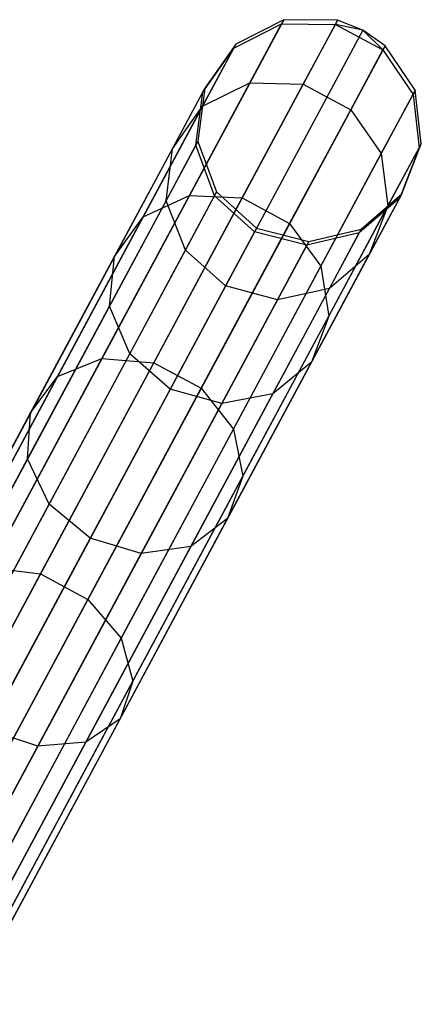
# Model space of a CAD drawing. Extents: x -189 to 189, y -189 to 189.
# Tile 338 of 338: x 86.56 to 90.13, y 158.18 to 166.93. Entities that reach past the tile are written whole.
import ezdxf

# ---------------------------------------------------------------- set-up
doc = ezdxf.new("R2010")
doc.units = 0
doc.header["$LTSCALE"] = 25.4
doc.layers.get('0').update_dxf_attribs({"linetype": 'CONTINUOUS'})

# ---------------------------------------------------------------- blocks, each defined once
blk = doc.blocks.new('NL2500012474_STL')
at = {"color": 0}
for p, q in [((280.2193, 166.9852, 156.0527), (276.5803, 160.2085, 46.0527)), ((280.2193, 166.9852, 156.0527), (276.5803, 160.2085, 46.0527)), ((280.6977, 166.9801, 156.0371), (277.0587, 160.2034, 46.0371)), ((280.6977, 166.9801, 156.0371), (277.0587, 160.2034, 46.0371)), ((280.2193, 166.9852, 156.0527), (279.7939, 166.7676, 156.0802)), ((280.2193, 166.9852, 156.0527), (279.7939, 166.7676, 156.0802)), ((280.2193, 166.9852, 156.0527), (280.1997, 166.9486, 159.4526)), ((280.2193, 166.9852, 156.0527), (280.1997, 166.9486, 159.4526)), ((280.6977, 166.9801, 156.0371), (280.2193, 166.9852, 156.0527)), ((280.6977, 166.9801, 156.0371), (280.2193, 166.9852, 156.0527)), ((280.6977, 166.9801, 156.0371), (280.6778, 166.9432, 159.4735)), ((280.6977, 166.9801, 156.0371), (280.6778, 166.9432, 159.4735)), ((280.9222, 166.8925, 156.0351), (280.6977, 166.9801, 156.0371)), ((280.9222, 166.8925, 156.0351), (280.6977, 166.9801, 156.0371)), ((280.9222, 166.8925, 156.0351), (277.2832, 160.1158, 46.0351)), ((280.9222, 166.8925, 156.0351), (277.2832, 160.1158, 46.0351)), ((279.7746, 166.7317, 159.4155), (280.1997, 166.9486, 159.4526)), ((279.7746, 166.7317, 159.4155), (280.1997, 166.9486, 159.4526)), ((279.9176, 166.4232, 162.8001), (280.1997, 166.9486, 159.4526)), ((279.9176, 166.4232, 162.8001), (280.1997, 166.9486, 159.4526)), ((280.1997, 166.9486, 159.4526), (280.6778, 166.9432, 159.4735)), ((280.1997, 166.9486, 159.4526), (280.6778, 166.9432, 159.4735)), ((280.3927, 166.4122, 162.8569), (280.6778, 166.9432, 159.4735)), ((280.3927, 166.4122, 162.8569), (280.6778, 166.9432, 159.4735)), ((280.9222, 166.8925, 156.0351), (280.6778, 166.9432, 159.4735)), ((280.6778, 166.9432, 159.4735), (281.0995, 166.7167, 159.4735)), ((280.9222, 166.8925, 156.0351), (280.6778, 166.9432, 159.4735)), ((280.6778, 166.9432, 159.4735), (281.0995, 166.7167, 159.4735)), ((281.1194, 166.7537, 156.0371), (280.9222, 166.8925, 156.0351)), ((280.9222, 166.8925, 156.0351), (281.0995, 166.7167, 159.4735)), ((280.9222, 166.8925, 156.0351), (281.0995, 166.7167, 159.4735)), ((281.1194, 166.7537, 156.0371), (280.9222, 166.8925, 156.0351)), ((279.7939, 166.7676, 156.0802), (276.1549, 159.9909, 46.0801)), ((279.7939, 166.7676, 156.0802), (276.1549, 159.9909, 46.0801)), ((281.1194, 166.7537, 156.0371), (277.4803, 159.977, 46.0371)), ((281.1194, 166.7537, 156.0371), (277.4803, 159.977, 46.0371)), ((279.4979, 166.2163, 162.6995), (279.7746, 166.7317, 159.4155)), ((279.4979, 166.2163, 162.6995), (279.7746, 166.7317, 159.4155)), ((279.5, 166.3422, 159.3708), (279.7746, 166.7317, 159.4155)), ((279.5, 166.3422, 159.3708), (279.7746, 166.7317, 159.4155)), ((279.7939, 166.7676, 156.0802), (279.5188, 166.3773, 156.1133)), ((279.7939, 166.7676, 156.0802), (279.5188, 166.3773, 156.1133)), ((279.7939, 166.7676, 156.0802), (279.7746, 166.7317, 159.4155)), ((279.7939, 166.7676, 156.0802), (279.7746, 166.7317, 159.4155)), ((280.8144, 166.1858, 162.8569), (281.0995, 166.7167, 159.4735)), ((280.8144, 166.1858, 162.8569), (281.0995, 166.7167, 159.4735)), ((281.1194, 166.7537, 156.0371), (281.0995, 166.7167, 159.4735)), ((281.1194, 166.7537, 156.0371), (281.0995, 166.7167, 159.4735)), ((281.0995, 166.7167, 159.4735), (281.3681, 166.3211, 159.4526)), ((281.0995, 166.7167, 159.4735), (281.3681, 166.3211, 159.4526)), ((281.3878, 166.3577, 156.0527), (281.1194, 166.7537, 156.0371)), ((281.3878, 166.3577, 156.0527), (281.1194, 166.7537, 156.0371)), ((279.5188, 166.3773, 156.1133), (275.8798, 159.6006, 46.1133)), ((279.5188, 166.3773, 156.1133), (275.8798, 159.6006, 46.1133)), ((281.3878, 166.3577, 156.0527), (277.7487, 159.581, 46.0527)), ((281.3878, 166.3577, 156.0527), (277.7487, 159.581, 46.0527)), ((279.3806, 165.4233, 166.0053), (279.9176, 166.4232, 162.8001)), ((279.3806, 165.4233, 166.0053), (279.9176, 166.4232, 162.8001)), ((279.5188, 166.3773, 156.1133), (279.4571, 165.9037, 156.1445)), ((279.5188, 166.3773, 156.1133), (279.4571, 165.9037, 156.1445)), ((279.4979, 166.2163, 162.6995), (279.9176, 166.4232, 162.8001)), ((279.4979, 166.2163, 162.6995), (279.9176, 166.4232, 162.8001)), ((279.5188, 166.3773, 156.1133), (279.5, 166.3422, 159.3708)), ((279.5188, 166.3773, 156.1133), (279.5, 166.3422, 159.3708)), ((279.85, 165.4015, 166.0965), (280.3927, 166.4122, 162.8569)), ((279.85, 165.4015, 166.0965), (280.3927, 166.4122, 162.8569)), ((279.9176, 166.4232, 162.8001), (280.3927, 166.4122, 162.8569)), ((279.9176, 166.4232, 162.8001), (280.3927, 166.4122, 162.8569)), ((280.3927, 166.4122, 162.8569), (280.8144, 166.1858, 162.8569)), ((280.3927, 166.4122, 162.8569), (280.8144, 166.1858, 162.8569)), ((281.3878, 166.3577, 156.0527), (281.3681, 166.3211, 159.4526)), ((281.3878, 166.3577, 156.0527), (281.3681, 166.3211, 159.4526)), ((281.4414, 165.8829, 156.0802), (281.3878, 166.3577, 156.0527)), ((281.4414, 165.8829, 156.0802), (281.3878, 166.3577, 156.0527)), ((279.2297, 165.8389, 162.5781), (279.5, 166.3422, 159.3708)), ((279.2297, 165.8389, 162.5781), (279.5, 166.3422, 159.3708)), ((279.4387, 165.8694, 159.3287), (279.5, 166.3422, 159.3708)), ((279.4387, 165.8694, 159.3287), (279.5, 166.3422, 159.3708)), ((281.086, 165.7958, 162.8001), (281.3681, 166.3211, 159.4526)), ((281.086, 165.7958, 162.8001), (281.3681, 166.3211, 159.4526)), ((281.3681, 166.3211, 159.4526), (281.4221, 165.847, 159.4155)), ((281.3681, 166.3211, 159.4526), (281.4221, 165.847, 159.4155)), ((278.9711, 165.2354, 165.8438), (279.4979, 166.2163, 162.6995)), ((278.9711, 165.2354, 165.8438), (279.4979, 166.2163, 162.6995)), ((279.2297, 165.8389, 162.5781), (279.4979, 166.2163, 162.6995)), ((279.2297, 165.8389, 162.5781), (279.4979, 166.2163, 162.6995)), ((280.2716, 165.1751, 166.0965), (280.8144, 166.1858, 162.8569)), ((280.2716, 165.1751, 166.0965), (280.8144, 166.1858, 162.8569)), ((280.8144, 166.1858, 162.8569), (281.086, 165.7958, 162.8001)), ((280.8144, 166.1858, 162.8569), (281.086, 165.7958, 162.8001)), ((279.4571, 165.9037, 156.1445), (275.8181, 159.127, 46.1445)), ((279.4571, 165.9037, 156.1445), (275.8181, 159.127, 46.1445)), ((281.4414, 165.8829, 156.0802), (277.8024, 159.1062, 46.0801)), ((281.4414, 165.8829, 156.0802), (277.8024, 159.1062, 46.0801)), ((278.7152, 164.8808, 165.6491), (279.2297, 165.8389, 162.5781)), ((278.7152, 164.8808, 165.6491), (279.2297, 165.8389, 162.5781)), ((279.1745, 165.3774, 162.4638), (279.4387, 165.8694, 159.3287)), ((279.1745, 165.3774, 162.4638), (279.4387, 165.8694, 159.3287)), ((279.1745, 165.3774, 162.4638), (279.2297, 165.8389, 162.5781)), ((279.1745, 165.3774, 162.4638), (279.2297, 165.8389, 162.5781)), ((279.4571, 165.9037, 156.1445), (279.4387, 165.8694, 159.3287)), ((279.4571, 165.9037, 156.1445), (279.4387, 165.8694, 159.3287)), ((279.6049, 165.4215, 159.2988), (279.4387, 165.8694, 159.3287)), ((279.6049, 165.4215, 159.2988), (279.4387, 165.8694, 159.3287)), ((279.4571, 165.9037, 156.1445), (279.623, 165.4553, 156.1666)), ((279.4571, 165.9037, 156.1445), (279.623, 165.4553, 156.1666)), ((281.1454, 165.3316, 162.6995), (281.4221, 165.847, 159.4155)), ((281.1454, 165.3316, 162.6995), (281.4221, 165.847, 159.4155)), ((281.4221, 165.847, 159.4155), (281.2492, 165.403, 159.3708)), ((281.4221, 165.847, 159.4155), (281.2492, 165.403, 159.3708)), ((281.268, 165.438, 156.1133), (281.4414, 165.8829, 156.0802)), ((281.268, 165.438, 156.1133), (281.4414, 165.8829, 156.0802)), ((281.4414, 165.8829, 156.0802), (281.4221, 165.847, 159.4155)), ((281.4414, 165.8829, 156.0802), (281.4221, 165.847, 159.4155)), ((280.549, 164.7958, 166.0053), (281.086, 165.7958, 162.8001)), ((280.549, 164.7958, 166.0053), (281.086, 165.7958, 162.8001)), ((281.086, 165.7958, 162.8001), (281.1454, 165.3316, 162.6995)), ((281.086, 165.7958, 162.8001), (281.1454, 165.3316, 162.6995)), ((279.623, 165.4553, 156.1666), (275.984, 158.6786, 46.1666)), ((279.623, 165.4553, 156.1666), (275.984, 158.6786, 46.1666)), ((281.268, 165.438, 156.1133), (277.629, 158.6613, 46.1133)), ((281.268, 165.438, 156.1133), (277.629, 158.6613, 46.1133)), ((278.6032, 163.9755, 168.9821), (279.3806, 165.4233, 166.0053)), ((278.6032, 163.9755, 168.9821), (279.3806, 165.4233, 166.0053)), ((278.9711, 165.2354, 165.8438), (279.3806, 165.4233, 166.0053)), ((278.9711, 165.2354, 165.8438), (279.3806, 165.4233, 166.0053)), ((279.0642, 163.9382, 169.1051), (279.85, 165.4015, 166.0965)), ((279.0642, 163.9382, 169.1051), (279.85, 165.4015, 166.0965)), ((279.345, 164.9376, 162.3827), (279.6049, 165.4215, 159.2988)), ((279.345, 164.9376, 162.3827), (279.6049, 165.4215, 159.2988)), ((279.3806, 165.4233, 166.0053), (279.85, 165.4015, 166.0965)), ((279.3806, 165.4233, 166.0053), (279.85, 165.4015, 166.0965)), ((279.623, 165.4553, 156.1666), (279.6049, 165.4215, 159.2988)), ((279.623, 165.4553, 156.1666), (279.6049, 165.4215, 159.2988)), ((279.9604, 165.1012, 159.2881), (279.6049, 165.4215, 159.2988)), ((279.9604, 165.1012, 159.2881), (279.6049, 165.4215, 159.2988)), ((279.623, 165.4553, 156.1666), (279.9783, 165.1347, 156.1746)), ((279.623, 165.4553, 156.1666), (279.9783, 165.1347, 156.1746)), ((279.85, 165.4015, 166.0965), (280.2716, 165.1751, 166.0965)), ((279.85, 165.4015, 166.0965), (280.2716, 165.1751, 166.0965)), ((281.2492, 165.403, 159.3708), (280.8889, 165.0907, 159.3287)), ((281.2492, 165.403, 159.3708), (280.8889, 165.0907, 159.3287)), ((280.9073, 165.125, 156.1445), (281.268, 165.438, 156.1133)), ((280.9073, 165.125, 156.1445), (281.268, 165.438, 156.1133)), ((280.9789, 164.8996, 162.5781), (281.2492, 165.403, 159.3708)), ((280.9789, 164.8996, 162.5781), (281.2492, 165.403, 159.3708)), ((281.268, 165.438, 156.1133), (281.2492, 165.403, 159.3708)), ((281.268, 165.438, 156.1133), (281.2492, 165.403, 159.3708)), ((278.6716, 164.4409, 165.4656), (279.1745, 165.3774, 162.4638)), ((278.6716, 164.4409, 165.4656), (279.1745, 165.3774, 162.4638)), ((279.345, 164.9376, 162.3827), (279.1745, 165.3774, 162.4638)), ((279.345, 164.9376, 162.3827), (279.1745, 165.3774, 162.4638)), ((280.6186, 164.3507, 165.8438), (281.1454, 165.3316, 162.6995)), ((280.6186, 164.3507, 165.8438), (281.1454, 165.3316, 162.6995)), ((281.1454, 165.3316, 162.6995), (280.9789, 164.8996, 162.5781)), ((281.1454, 165.3316, 162.6995), (280.9789, 164.8996, 162.5781)), ((278.2084, 163.8151, 168.7641), (278.9711, 165.2354, 165.8438)), ((278.2084, 163.8151, 168.7641), (278.9711, 165.2354, 165.8438)), ((278.7152, 164.8808, 165.6491), (278.9711, 165.2354, 165.8438)), ((278.7152, 164.8808, 165.6491), (278.9711, 165.2354, 165.8438)), ((279.9783, 165.1347, 156.1746), (276.3393, 158.358, 46.1746)), ((279.9783, 165.1347, 156.1746), (276.3393, 158.358, 46.1746)), ((279.4859, 163.7118, 169.1051), (280.2716, 165.1751, 166.0965)), ((279.4859, 163.7118, 169.1051), (280.2716, 165.1751, 166.0965)), ((279.9783, 165.1347, 156.1746), (279.9604, 165.1012, 159.2881)), ((279.9783, 165.1347, 156.1746), (279.9604, 165.1012, 159.2881)), ((279.9783, 165.1347, 156.1746), (280.4418, 165.0155, 156.1666)), ((279.9783, 165.1347, 156.1746), (280.4418, 165.0155, 156.1666)), ((280.2716, 165.1751, 166.0965), (280.549, 164.7958, 166.0053)), ((280.2716, 165.1751, 166.0965), (280.549, 164.7958, 166.0053)), ((280.9073, 165.125, 156.1445), (277.2682, 158.3483, 46.1445)), ((280.9073, 165.125, 156.1445), (277.2682, 158.3483, 46.1445)), ((279.9604, 165.1012, 159.2881), (279.702, 164.6201, 162.3535)), ((279.9604, 165.1012, 159.2881), (279.702, 164.6201, 162.3535)), ((280.4237, 164.9818, 159.2988), (279.9604, 165.1012, 159.2881)), ((280.4237, 164.9818, 159.2988), (279.9604, 165.1012, 159.2881)), ((280.8889, 165.0907, 159.3287), (280.4237, 164.9818, 159.2988)), ((280.8889, 165.0907, 159.3287), (280.4237, 164.9818, 159.2988)), ((280.4418, 165.0155, 156.1666), (280.9073, 165.125, 156.1445)), ((280.4418, 165.0155, 156.1666), (280.9073, 165.125, 156.1445)), ((280.6246, 164.5987, 162.4638), (280.8889, 165.0907, 159.3287)), ((280.6246, 164.5987, 162.4638), (280.8889, 165.0907, 159.3287)), ((280.9073, 165.125, 156.1445), (280.8889, 165.0907, 159.3287)), ((280.9073, 165.125, 156.1445), (280.8889, 165.0907, 159.3287)), ((280.4418, 165.0155, 156.1666), (276.8028, 158.2388, 46.1666)), ((280.4418, 165.0155, 156.1666), (276.8028, 158.2388, 46.1666)), ((280.1638, 164.4979, 162.3827), (280.4237, 164.9818, 159.2988)), ((280.1638, 164.4979, 162.3827), (280.4237, 164.9818, 159.2988)), ((280.4418, 165.0155, 156.1666), (280.4237, 164.9818, 159.2988)), ((280.4418, 165.0155, 156.1666), (280.4237, 164.9818, 159.2988)), ((277.9704, 163.4937, 168.5011), (278.7152, 164.8808, 165.6491)), ((277.9704, 163.4937, 168.5011), (278.7152, 164.8808, 165.6491)), ((278.6716, 164.4409, 165.4656), (278.7152, 164.8808, 165.6491)), ((278.6716, 164.4409, 165.4656), (278.7152, 164.8808, 165.6491)), ((278.8503, 164.0164, 165.3355), (279.345, 164.9376, 162.3827)), ((278.8503, 164.0164, 165.3355), (279.345, 164.9376, 162.3827)), ((279.702, 164.6201, 162.3535), (279.345, 164.9376, 162.3827)), ((279.702, 164.6201, 162.3535), (279.345, 164.9376, 162.3827)), ((280.4644, 163.9415, 165.6491), (280.9789, 164.8996, 162.5781)), ((280.4644, 163.9415, 165.6491), (280.9789, 164.8996, 162.5781)), ((280.9789, 164.8996, 162.5781), (280.6246, 164.5987, 162.4638)), ((280.9789, 164.8996, 162.5781), (280.6246, 164.5987, 162.4638)), ((279.7716, 163.3481, 168.9821), (280.549, 164.7958, 166.0053)), ((279.7716, 163.3481, 168.9821), (280.549, 164.7958, 166.0053)), ((280.549, 164.7958, 166.0053), (280.6186, 164.3507, 165.8438)), ((280.549, 164.7958, 166.0053), (280.6186, 164.3507, 165.8438)), ((279.702, 164.6201, 162.3535), (279.2103, 163.7045, 165.2885)), ((279.702, 164.6201, 162.3535), (279.2103, 163.7045, 165.2885)), ((280.1638, 164.4979, 162.3827), (279.702, 164.6201, 162.3535)), ((280.1638, 164.4979, 162.3827), (279.702, 164.6201, 162.3535)), ((280.1218, 163.6622, 165.4656), (280.6246, 164.5987, 162.4638)), ((280.1218, 163.6622, 165.4656), (280.6246, 164.5987, 162.4638)), ((280.6246, 164.5987, 162.4638), (280.1638, 164.4979, 162.3827)), ((280.6246, 164.5987, 162.4638), (280.1638, 164.4979, 162.3827)), ((277.9435, 163.085, 168.2535), (278.6716, 164.4409, 165.4656)), ((277.9435, 163.085, 168.2535), (278.6716, 164.4409, 165.4656)), ((278.8503, 164.0164, 165.3355), (278.6716, 164.4409, 165.4656)), ((278.8503, 164.0164, 165.3355), (278.6716, 164.4409, 165.4656)), ((279.6692, 163.5766, 165.3355), (280.1638, 164.4979, 162.3827)), ((279.6692, 163.5766, 165.3355), (280.1638, 164.4979, 162.3827)), ((279.856, 162.9304, 168.7641), (280.6186, 164.3507, 165.8438)), ((279.856, 162.9304, 168.7641), (280.6186, 164.3507, 165.8438)), ((280.6186, 164.3507, 165.8438), (280.4644, 163.9415, 165.6491)), ((280.6186, 164.3507, 165.8438), (280.4644, 163.9415, 165.6491)), ((278.1341, 162.6826, 168.0778), (278.8503, 164.0164, 165.3355)), ((278.1341, 162.6826, 168.0778), (278.8503, 164.0164, 165.3355)), ((279.2103, 163.7045, 165.2885), (278.8503, 164.0164, 165.3355)), ((279.2103, 163.7045, 165.2885), (278.8503, 164.0164, 165.3355)), ((277.6062, 162.1189, 171.6505), (278.6032, 163.9755, 168.9821)), ((277.6062, 162.1189, 171.6505), (278.6032, 163.9755, 168.9821)), ((278.0565, 162.0617, 171.8022), (279.0642, 163.9382, 169.1051)), ((278.0565, 162.0617, 171.8022), (279.0642, 163.9382, 169.1051)), ((278.2084, 163.8151, 168.7641), (278.6032, 163.9755, 168.9821)), ((278.2084, 163.8151, 168.7641), (278.6032, 163.9755, 168.9821)), ((278.6032, 163.9755, 168.9821), (279.0642, 163.9382, 169.1051)), ((278.6032, 163.9755, 168.9821), (279.0642, 163.9382, 169.1051)), ((279.0642, 163.9382, 169.1051), (279.4859, 163.7118, 169.1051)), ((279.0642, 163.9382, 169.1051), (279.4859, 163.7118, 169.1051)), ((279.7195, 162.5545, 168.5011), (280.4644, 163.9415, 165.6491)), ((279.7195, 162.5545, 168.5011), (280.4644, 163.9415, 165.6491)), ((280.4644, 163.9415, 165.6491), (280.1218, 163.6622, 165.4656)), ((280.4644, 163.9415, 165.6491), (280.1218, 163.6622, 165.4656)), ((277.2304, 161.9937, 171.3818), (278.2084, 163.8151, 168.7641)), ((277.2304, 161.9937, 171.3818), (278.2084, 163.8151, 168.7641)), ((277.9704, 163.4937, 168.5011), (278.2084, 163.8151, 168.7641)), ((277.9704, 163.4937, 168.5011), (278.2084, 163.8151, 168.7641)), ((278.4782, 161.8353, 171.8022), (279.4859, 163.7118, 169.1051)), ((278.4782, 161.8353, 171.8022), (279.4859, 163.7118, 169.1051)), ((279.2103, 163.7045, 165.2885), (278.4984, 162.3787, 168.0144)), ((279.2103, 163.7045, 165.2885), (278.4984, 162.3787, 168.0144)), ((279.6692, 163.5766, 165.3355), (279.2103, 163.7045, 165.2885)), ((279.6692, 163.5766, 165.3355), (279.2103, 163.7045, 165.2885)), ((279.3937, 162.3064, 168.2535), (280.1218, 163.6622, 165.4656)), ((279.3937, 162.3064, 168.2535), (280.1218, 163.6622, 165.4656)), ((279.4859, 163.7118, 169.1051), (279.7716, 163.3481, 168.9821)), ((279.4859, 163.7118, 169.1051), (279.7716, 163.3481, 168.9821)), ((280.1218, 163.6622, 165.4656), (279.6692, 163.5766, 165.3355)), ((280.1218, 163.6622, 165.4656), (279.6692, 163.5766, 165.3355)), ((278.953, 162.2429, 168.0778), (279.6692, 163.5766, 165.3355)), ((278.953, 162.2429, 168.0778), (279.6692, 163.5766, 165.3355)), ((277.0151, 161.7149, 171.0578), (277.9704, 163.4937, 168.5011)), ((277.0151, 161.7149, 171.0578), (277.9704, 163.4937, 168.5011)), ((277.9435, 163.085, 168.2535), (277.9704, 163.4937, 168.5011)), ((277.9435, 163.085, 168.2535), (277.9704, 163.4937, 168.5011)), ((278.7746, 161.4915, 171.6505), (279.7716, 163.3481, 168.9821)), ((278.7746, 161.4915, 171.6505), (279.7716, 163.3481, 168.9821)), ((279.7716, 163.3481, 168.9821), (279.856, 162.9304, 168.7641)), ((279.7716, 163.3481, 168.9821), (279.856, 162.9304, 168.7641)), ((277.0098, 161.3462, 170.7526), (277.9435, 163.085, 168.2535)), ((277.0098, 161.3462, 170.7526), (277.9435, 163.085, 168.2535)), ((278.1341, 162.6826, 168.0778), (277.9435, 163.085, 168.2535)), ((278.1341, 162.6826, 168.0778), (277.9435, 163.085, 168.2535)), ((278.8779, 161.109, 171.3818), (279.856, 162.9304, 168.7641)), ((278.8779, 161.109, 171.3818), (279.856, 162.9304, 168.7641)), ((279.856, 162.9304, 168.7641), (279.7195, 162.5545, 168.5011)), ((279.856, 162.9304, 168.7641), (279.7195, 162.5545, 168.5011)), ((277.2156, 160.9722, 170.5361), (278.1341, 162.6826, 168.0778)), ((277.2156, 160.9722, 170.5361), (278.1341, 162.6826, 168.0778)), ((278.4984, 162.3787, 168.0144), (278.1341, 162.6826, 168.0778)), ((278.4984, 162.3787, 168.0144), (278.1341, 162.6826, 168.0778)), ((278.7643, 160.7756, 171.0578), (279.7195, 162.5545, 168.5011)), ((278.7643, 160.7756, 171.0578), (279.7195, 162.5545, 168.5011)), ((279.7195, 162.5545, 168.5011), (279.3937, 162.3064, 168.2535)), ((279.7195, 162.5545, 168.5011), (279.3937, 162.3064, 168.2535)), ((278.4984, 162.3787, 168.0144), (277.5854, 160.6786, 170.458)), ((278.4984, 162.3787, 168.0144), (277.5854, 160.6786, 170.458)), ((278.953, 162.2429, 168.0778), (278.4984, 162.3787, 168.0144)), ((278.953, 162.2429, 168.0778), (278.4984, 162.3787, 168.0144)), ((278.46, 160.5675, 170.7526), (279.3937, 162.3064, 168.2535)), ((278.46, 160.5675, 170.7526), (279.3937, 162.3064, 168.2535)), ((279.3937, 162.3064, 168.2535), (278.953, 162.2429, 168.0778)), ((279.3937, 162.3064, 168.2535), (278.953, 162.2429, 168.0778)), ((278.0345, 160.5325, 170.5361), (278.953, 162.2429, 168.0778)), ((278.0345, 160.5325, 170.5361), (278.953, 162.2429, 168.0778)), ((277.6062, 162.1189, 171.6505), (278.0565, 162.0617, 171.8022)), ((277.6062, 162.1189, 171.6505), (278.0565, 162.0617, 171.8022)), ((276.854, 159.8223, 174.1151), (278.0565, 162.0617, 171.8022)), ((276.854, 159.8223, 174.1151), (278.0565, 162.0617, 171.8022)), ((278.0565, 162.0617, 171.8022), (278.4782, 161.8353, 171.8022)), ((278.0565, 162.0617, 171.8022), (278.4782, 161.8353, 171.8022)), ((277.2757, 159.5959, 174.1151), (278.4782, 161.8353, 171.8022)), ((277.2757, 159.5959, 174.1151), (278.4782, 161.8353, 171.8022)), ((278.4782, 161.8353, 171.8022), (278.7746, 161.4915, 171.6505)), ((278.4782, 161.8353, 171.8022), (278.7746, 161.4915, 171.6505)), ((277.5849, 159.2758, 173.9388), (278.7746, 161.4915, 171.6505)), ((277.5849, 159.2758, 173.9388), (278.7746, 161.4915, 171.6505)), ((278.7746, 161.4915, 171.6505), (278.8779, 161.109, 171.3818)), ((278.7746, 161.4915, 171.6505), (278.8779, 161.109, 171.3818)), ((277.7107, 158.9354, 173.6268), (278.8779, 161.109, 171.3818)), ((277.7107, 158.9354, 173.6268), (278.8779, 161.109, 171.3818)), ((278.8779, 161.109, 171.3818), (278.7643, 160.7756, 171.0578)), ((278.8779, 161.109, 171.3818), (278.7643, 160.7756, 171.0578)), ((277.6244, 158.6527, 173.2503), (278.7643, 160.7756, 171.0578)), ((277.6244, 158.6527, 173.2503), (278.7643, 160.7756, 171.0578)), ((278.7643, 160.7756, 171.0578), (278.46, 160.5675, 170.7526)), ((278.7643, 160.7756, 171.0578), (278.46, 160.5675, 170.7526)), ((278.0345, 160.5325, 170.5361), (277.5854, 160.6786, 170.458)), ((278.0345, 160.5325, 170.5361), (277.5854, 160.6786, 170.458)), ((276.9384, 158.4913, 172.6443), (278.0345, 160.5325, 170.5361)), ((276.9384, 158.4913, 172.6443), (278.0345, 160.5325, 170.5361)), ((277.3457, 158.4925, 172.8957), (278.46, 160.5675, 170.7526)), ((277.3457, 158.4925, 172.8957), (278.46, 160.5675, 170.7526)), ((278.46, 160.5675, 170.7526), (278.0345, 160.5325, 170.5361)), ((278.46, 160.5675, 170.7526), (278.0345, 160.5325, 170.5361))]:
    blk.add_line(p, q, dxfattribs=at)

msp = doc.modelspace()

# ---------------------------------------------------------------- block references
at = {"color": 0}
msp.add_blockref('NL2500012474_STL', (-191.3111, -0.0584, -1716.743), dxfattribs=at)

doc.saveas('drawing.dxf')
